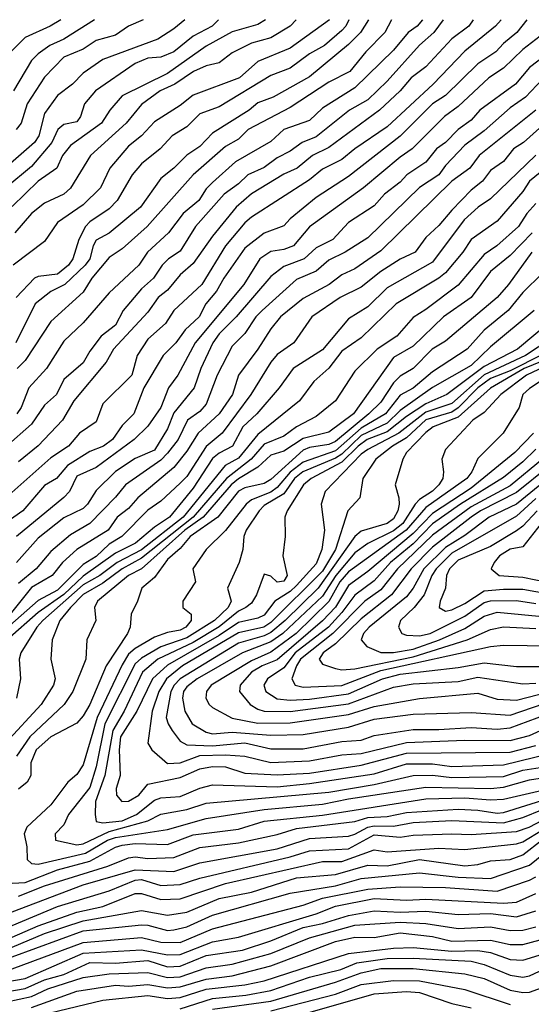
# Model space of a CAD drawing. Header units: metres. Extents: x -51132 to -49532, y -231222 to -229437.
# Tile 343 of 656: x -51086 to -51046, y -229513 to -229437. Entities that reach past the tile are written whole.
import ezdxf

# ---------------------------------------------------------------- set-up
doc = ezdxf.new("R2010")
doc.units = ezdxf.units.M
for name, color, linetype in [('CONTOUR_HALF', 8, 'Continuous'), ('CONTOUR_INDEX', 1, 'Continuous'), ('CONTOUR_INTER', 3, 'Continuous')]:
    doc.layers.add(name, color=color, linetype=linetype)

msp = doc.modelspace()

# ---------------------------------------------------------------- linework, layer by layer
at = {"layer": 'CONTOUR_HALF'}
for points, elevation in [([(-51046.79, -229436.759), (-51047.558, -229437.759), (-51048.58, -229438.595), (-51049.174, -229439.259), (-51050.58, -229440.181), (-51053.08, -229442.615), (-51054.08, -229443.274), (-51056.58, -229445.784), (-51060.58, -229448.883), (-51063.08, -229450.53), (-51065.08, -229452.158), (-51065.58, -229452.716), (-51067.08, -229453.279), (-51068.58, -229454.452), (-51070.213, -229456.759), (-51070.768, -229457.759), (-51071.612, -229458.759), (-51072.108, -229459.759), (-51073.214, -229460.759), (-51073.917, -229461.759), (-51074.893, -229462.759), (-51076.403, -229465.259), (-51077.168, -229467.259), (-51078.08, -229468.168), (-51078.832, -229469.259), (-51079.528, -229469.759), (-51080.58, -229470.173), (-51082.311, -229471.259), (-51083.162, -229472.259), (-51084.08, -229472.801), (-51085.75, -229474.759), (-51089.08, -229477.087)], 42.5), ([(-51073.218, -229436.759), (-51074.08, -229437.472), (-51075.325, -229438.259), (-51079.58, -229439.85), (-51081.08, -229440.902), (-51081.905, -229441.759), (-51083.08, -229442.626), (-51084.08, -229444.011), (-51084.528, -229445.759), (-51084.852, -229446.259), (-51087.112, -229448.259)], 48.5), ([(-51067, -229436.759), (-51067.58, -229437.144), (-51069.58, -229437.688), (-51071.58, -229438.813), (-51074.58, -229440.933), (-51078.08, -229442.655), (-51079.027, -229443.759), (-51079.677, -229444.759), (-51082.08, -229446.486), (-51082.697, -229447.259), (-51083.121, -229448.259), (-51084.558, -229449.259), (-51086.58, -229451.225)], 47.5), ([(-51062.049, -229436.759), (-51065.08, -229438.969), (-51067.58, -229439.991), (-51068.999, -229441.259), (-51072.58, -229442.589), (-51073.58, -229443.392), (-51075.58, -229444.665), (-51076.568, -229445.759), (-51077.58, -229446.536), (-51079.024, -229448.259), (-51079.76, -229449.759), (-51081.08, -229451.074), (-51083.08, -229452.445), (-51084.08, -229453.926), (-51086.498, -229455.759)], 46.5), ([(-51080.207, -229436.759), (-51082.579, -229438.259), (-51083.655, -229438.759), (-51084.58, -229439.391), (-51085.08, -229439.908), (-51086.48, -229442.259)], 49.5), ([(-51059.013, -229436.759), (-51059.647, -229437.759), (-51060.58, -229438.691), (-51063.58, -229441.169), (-51066.407, -229442.759), (-51067.58, -229443.205), (-51068.255, -229443.759), (-51071.08, -229445.548), (-51072.08, -229446.579), (-51073.08, -229447.24), (-51074.08, -229448.259), (-51075.08, -229449.038), (-51076.66, -229451.259), (-51079.08, -229453.282), (-51080.08, -229453.826), (-51080.326, -229454.259), (-51080.582, -229455.259), (-51080.948, -229455.759), (-51082.503, -229457.259), (-51083.58, -229457.799), (-51084.802, -229458.759), (-51086.3, -229461.759)], 45.5), ([(-51054.848, -229436.759), (-51055.273, -229437.259), (-51055.967, -229437.759), (-51057.08, -229439.119), (-51060.08, -229442.037), (-51062.58, -229443.615), (-51063.58, -229444.55), (-51065.58, -229445.266), (-51066.58, -229446.184), (-51069.32, -229447.759), (-51071.08, -229449.346), (-51071.58, -229449.857), (-51072.145, -229450.759), (-51073.349, -229451.759), (-51074.5, -229453.259), (-51076.108, -229454.759), (-51076.778, -229455.759), (-51079.08, -229457.896), (-51081.08, -229460.231), (-51082.58, -229461.648), (-51083.915, -229463.759), (-51085.297, -229465.259), (-51085.88, -229466.759), (-51086.226, -229467.259)], 44.5), ([(-51050.935, -229436.759), (-51051.27, -229437.259), (-51052.58, -229438.232), (-51054.58, -229440.406), (-51055.736, -229441.259), (-51056.57, -229442.259), (-51058.171, -229443.759), (-51062.08, -229446.654), (-51063.36, -229447.259), (-51064.547, -229448.259), (-51065.58, -229448.726), (-51068.08, -229450.246), (-51069.263, -229451.259), (-51071.08, -229453.518), (-51072.58, -229455.628), (-51073.58, -229456.515), (-51074.58, -229457.692), (-51075.3, -229458.259), (-51076.08, -229459.399), (-51078.744, -229462.259), (-51079.303, -229463.259), (-51081.813, -229466.259), (-51082.684, -229467.759), (-51084.58, -229469.737), (-51086.08, -229470.97)], 43.5), ([(-51043.677, -229438.259), (-51046.58, -229440.46), (-51047.665, -229441.759), (-51050.418, -229443.759), (-51051.08, -229444.54), (-51052.092, -229445.259), (-51053.08, -229446.262), (-51053.771, -229446.759), (-51054.58, -229447.788), (-51056.048, -229448.759), (-51056.58, -229449.328), (-51057.798, -229450.259), (-51058.58, -229451.157), (-51060.58, -229452.449), (-51061.778, -229453.759), (-51063.08, -229454.426), (-51064, -229455.259), (-51065.58, -229455.864), (-51066.58, -229456.629), (-51069.25, -229459.759), (-51070.58, -229461.061), (-51071.069, -229461.759), (-51072.002, -229463.759), (-51072.495, -229465.259), (-51074.08, -229467.193), (-51074.58, -229468.422), (-51075.58, -229470.07), (-51077.08, -229470.717), (-51078.58, -229471.723), (-51080.08, -229473.188), (-51080.746, -229474.259), (-51081.08, -229474.58), (-51082.58, -229475.31), (-51084.58, -229476.89), (-51086.252, -229478.759)], 41.5), ([(-51046.074, -229443.759), (-51050.456, -229447.259), (-51051.181, -229448.259), (-51052.58, -229449.245), (-51058.08, -229454.656), (-51060.08, -229456.043), (-51061.08, -229456.493), (-51062.068, -229457.259), (-51064.08, -229458.348), (-51065.818, -229459.759), (-51066.58, -229460.676), (-51067.58, -229462.259), (-51069.066, -229464.259), (-51069.532, -229465.759), (-51070.58, -229467.249), (-51072.205, -229468.759), (-51073.08, -229470.145), (-51074.08, -229471.419), (-51076.862, -229473.759), (-51077.58, -229474.599), (-51078.459, -229475.259), (-51079.154, -229476.259), (-51081.58, -229477.749), (-51082.676, -229478.759), (-51083.496, -229479.759), (-51085.08, -229480.712), (-51086.735, -229482.759)], 40.5), ([(-51046.08, -229447.247), (-51049.58, -229450.627), (-51050.546, -229451.259), (-51051.634, -229452.259), (-51054.08, -229455.511), (-51057.58, -229457.522), (-51059.08, -229458.984), (-51060.58, -229459.916), (-51062.58, -229462.313), (-51064.857, -229463.759), (-51065.924, -229465.259), (-51067.67, -229467.259), (-51068.751, -229468.259), (-51069.549, -229469.759), (-51070.58, -229470.308), (-51071.08, -229470.729), (-51072.58, -229473.008), (-51074.414, -229475.259), (-51075.58, -229476.023), (-51077.05, -229477.259), (-51078.58, -229478.033), (-51081.08, -229479.82), (-51082.58, -229481.244), (-51084.58, -229482.634), (-51086.968, -229484.759)], 39.5), ([(-51046.08, -229450.986), (-51046.793, -229451.759), (-51047.429, -229452.759), (-51049.102, -229454.259), (-51050.08, -229454.927), (-51052.08, -229457.291), (-51054.58, -229459.197), (-51055.58, -229459.814), (-51056.846, -229461.259), (-51058.356, -229462.259), (-51060.08, -229463.963), (-51061.58, -229466.261), (-51063.08, -229467.479), (-51064.58, -229468.254), (-51065.58, -229468.991), (-51067.08, -229469.619), (-51068.092, -229470.759), (-51069.997, -229472.259), (-51072.594, -229475.259), (-51076.58, -229478.437), (-51078.071, -229479.259), (-51079.58, -229480.375), (-51081.08, -229481.252), (-51082.068, -229482.259), (-51082.895, -229483.259), (-51083.484, -229484.759), (-51083.595, -229486.259), (-51083.244, -229487.759), (-51083.375, -229488.259), (-51084.342, -229489.759), (-51087.091, -229492.759)], 38.5), ([(-51046.397, -229454.759), (-51048.191, -229457.259), (-51049.068, -229458.259), (-51053.08, -229461.636), (-51054.103, -229462.259), (-51055.58, -229463.758), (-51056.58, -229464.358), (-51057.08, -229464.864), (-51058.08, -229466.345), (-51058.991, -229467.259), (-51061.58, -229469.407), (-51062.08, -229469.631), (-51063.58, -229469.856), (-51064.08, -229470.068), (-51066.58, -229472.345), (-51067.08, -229472.644), (-51068.58, -229472.982), (-51069.08, -229473.252), (-51070.679, -229475.259), (-51072.816, -229476.759), (-51073.58, -229477.67), (-51074.58, -229478.546), (-51075.58, -229479.928), (-51076.553, -229480.759), (-51076.882, -229481.759), (-51077.389, -229482.759), (-51077.449, -229483.759), (-51077.667, -229484.259), (-51079.309, -229486.759), (-51080.58, -229489.748), (-51081.08, -229490.631), (-51081.58, -229491.19), (-51083.58, -229492.254), (-51084.722, -229493.259), (-51085.129, -229494.259), (-51085.126, -229495.259), (-51085.41, -229495.759), (-51086.08, -229496.31)], 37.5), ([(-51046.211, -229459.259), (-51049.58, -229462.074), (-51051.08, -229463.53), (-51054.08, -229465.218), (-51056.58, -229467.014), (-51057.58, -229467.977), (-51059.58, -229468.939), (-51061.08, -229470.373), (-51061.58, -229470.699), (-51064.09, -229471.759), (-51064.739, -229472.259), (-51065.58, -229473.459), (-51067.08, -229474.361), (-51067.486, -229474.759), (-51068.493, -229476.259), (-51068.671, -229476.759), (-51068.74, -229477.759), (-51069.024, -229478.759), (-51069.934, -229480.759), (-51069.644, -229481.759), (-51069.887, -229482.259), (-51070.93, -229483.259), (-51073.08, -229484.587), (-51075.08, -229485.299), (-51076.58, -229486.164), (-51077.08, -229486.616), (-51079.402, -229491.259), (-51080.08, -229494.576), (-51080.58, -229496.188), (-51082.227, -229498.259), (-51082.58, -229499.065), (-51083.249, -229499.759), (-51083.232, -229500.259), (-51081.58, -229500.607), (-51081.08, -229500.539), (-51079.08, -229499.578), (-51076.101, -229498.759), (-51075.08, -229498.247), (-51073.08, -229497.87), (-51071.58, -229497.397), (-51062.08, -229496.551), (-51058.58, -229495.945), (-51055.58, -229495.241), (-51054.08, -229495.219), (-51052.58, -229495.398), (-51048.58, -229495.325), (-51047.08, -229494.845), (-51045.08, -229494.521)], 36.5), ([(-51043.863, -229460.759), (-51046.875, -229462.759), (-51050.08, -229464.23), (-51052.58, -229466.451), (-51054.58, -229467.124), (-51056.684, -229468.759), (-51059.08, -229470.013), (-51059.58, -229470.392), (-51062.372, -229473.259), (-51062.694, -229474.259), (-51062.422, -229476.259), (-51062.634, -229477.759), (-51063.08, -229478.871), (-51064.58, -229480.558), (-51065.08, -229481.012), (-51066.269, -229481.759), (-51067.08, -229482.838), (-51067.58, -229483.086), (-51069.08, -229483.404), (-51070.58, -229484.423), (-51074.58, -229486.705), (-51075.724, -229487.759), (-51076.946, -229490.259), (-51078.198, -229492.259), (-51078.304, -229493.259), (-51078.224, -229495.259), (-51078.533, -229496.259), (-51078.506, -229496.759), (-51078.103, -229497.259), (-51077.58, -229497.228), (-51076.79, -229496.759), (-51076.08, -229495.923), (-51073.58, -229495.405), (-51072.08, -229494.746), (-51071.08, -229494.552), (-51070.08, -229494.585), (-51068.58, -229495.06), (-51066.08, -229495.191), (-51063.58, -229495.056), (-51059.58, -229494.443), (-51056.08, -229493.527), (-51048.08, -229493.451), (-51046.08, -229492.923)], 35.5), ([(-51043.08, -229462.146), (-51046.99, -229463.759), (-51049.58, -229465.276), (-51052.08, -229467.522), (-51054.026, -229468.259), (-51054.58, -229468.698), (-51056.094, -229470.259), (-51056.36, -229470.759), (-51056.967, -229472.759), (-51056.681, -229473.759), (-51056.664, -229474.259), (-51056.764, -229474.759), (-51057.08, -229475.377), (-51057.589, -229475.759), (-51059.58, -229476.35), (-51060.08, -229476.746), (-51062.91, -229480.759), (-51065.47, -229483.259), (-51066.58, -229484.18), (-51067.08, -229484.439), (-51069.08, -229485.016), (-51073.591, -229487.759), (-51074.061, -229488.259), (-51074.322, -229488.759), (-51074.661, -229490.759), (-51074.526, -229491.259), (-51074.206, -229491.759), (-51073.58, -229492.593), (-51073.08, -229492.879), (-51071.08, -229492.953), (-51068.58, -229492.727), (-51066.58, -229493.173), (-51064.08, -229493.18), (-51061.08, -229492.614), (-51059.58, -229492.512), (-51058.58, -229492.157), (-51055.58, -229491.7), (-51053.58, -229491.702), (-51051.08, -229491.524), (-51049.08, -229491.669), (-51048.08, -229491.569), (-51044.58, -229490.273)], 34.5), ([(-51043.58, -229463.338), (-51046.58, -229465.307), (-51047.08, -229465.759), (-51047.373, -229466.759), (-51048.622, -229468.759), (-51050.58, -229470.73), (-51051.044, -229471.759), (-51051.416, -229472.259), (-51054.58, -229474.508), (-51056.102, -229476.259), (-51060.58, -229479.49), (-51061.25, -229480.259), (-51062.08, -229481.789), (-51064.611, -229484.259), (-51066.58, -229485.697), (-51068.08, -229486.371), (-51071.184, -229488.259), (-51071.56, -229488.759), (-51071.604, -229489.259), (-51071.343, -229489.759), (-51071.08, -229489.986), (-51069.58, -229490.819), (-51067.58, -229491.206), (-51065.08, -229491.175), (-51060.58, -229490.533), (-51058.58, -229489.913), (-51055.08, -229489.3), (-51050.58, -229488.883), (-51049.08, -229489.352), (-51047.58, -229489.408), (-51045.08, -229488.775)], 33.5), ([(-51046.08, -229469.999), (-51047.08, -229470.984), (-51048.58, -229472.191), (-51051.904, -229474.259), (-51054.08, -229475.777), (-51055.58, -229477.321), (-51057.332, -229478.759), (-51058.58, -229480.194), (-51060.08, -229481.288), (-51061.08, -229482.647), (-51062.118, -229483.759), (-51064.684, -229485.759), (-51065.58, -229486.911), (-51066.84, -229487.759), (-51067.117, -229488.259), (-51066.974, -229488.759), (-51066.08, -229489.328), (-51065.08, -229489.428), (-51063.58, -229489.346), (-51060.58, -229488.929), (-51057.951, -229487.759), (-51056.58, -229487.401), (-51052.08, -229486.887), (-51050.08, -229486.528), (-51047.58, -229486.804), (-51045.58, -229486.804)], 32.5), ([(-51045.08, -229471.335), (-51047.58, -229473.36), (-51050.354, -229474.759), (-51051.08, -229475.25), (-51054.08, -229477.577), (-51055.735, -229479.259), (-51057.24, -229481.259), (-51059.58, -229483.12), (-51061.58, -229485.068), (-51062.528, -229485.759), (-51062.832, -229486.259), (-51062.58, -229486.625), (-51061.58, -229486.975), (-51061.08, -229487.083), (-51060.08, -229486.986), (-51055.58, -229486.064), (-51051.399, -229484.759), (-51049.58, -229483.961), (-51048.58, -229483.732), (-51046.08, -229483.865)], 31.5), ([(-51046.08, -229473.821), (-51047.58, -229475.187), (-51052.58, -229478.053), (-51053.784, -229479.259), (-51054.126, -229479.759), (-51054.717, -229481.259), (-51055.484, -229482.259), (-51056.551, -229483.259), (-51056.697, -229483.759), (-51056.451, -229484.259), (-51056.08, -229484.387), (-51055.08, -229484.435), (-51054.261, -229484.259), (-51051.58, -229482.91), (-51050.08, -229481.872), (-51049.58, -229481.735), (-51047.58, -229481.695), (-51046.08, -229481.947)], 30.5), ([(-51045.667, -229475.759), (-51047.08, -229477.545), (-51048.08, -229477.741), (-51048.898, -229478.259), (-51049.318, -229478.759), (-51049.526, -229479.259), (-51048.915, -229479.759), (-51047.08, -229479.911), (-51045.08, -229480.311)], 29.5), ([(-51087.08, -229503.615), (-51085.58, -229503.517), (-51083.08, -229502.545), (-51080.58, -229501.878), (-51078.58, -229500.797), (-51078.08, -229500.649), (-51077.08, -229500.499), (-51074.58, -229500.583), (-51072.58, -229499.829), (-51069.08, -229499.401), (-51067.08, -229498.796), (-51062.58, -229498.308), (-51054.58, -229497.057), (-51051.58, -229496.977), (-51049.58, -229497.142), (-51048.58, -229497.076), (-51045.58, -229496.389)], 37.5), ([(-51086.58, -229505.79), (-51081.08, -229503.7), (-51077.08, -229502.548), (-51074.08, -229502.68), (-51072.08, -229502.019), (-51066.08, -229500.925), (-51063.58, -229500.118), (-51060.58, -229499.933), (-51060.08, -229499.791), (-51059.08, -229499.241), (-51058.58, -229499.132), (-51057.08, -229499.172), (-51055.58, -229498.889), (-51052.58, -229498.731), (-51048.58, -229498.907), (-51047.08, -229498.501), (-51045.58, -229497.878)], 38.5), ([(-51086.58, -229507.766), (-51084.58, -229506.887), (-51081.58, -229505.834), (-51079.58, -229505.388), (-51077.08, -229504.37), (-51076.58, -229504.392), (-51075.08, -229504.842), (-51073.58, -229504.797), (-51070.08, -229503.597), (-51062.58, -229501.904), (-51061.08, -229501.895), (-51058.58, -229500.989), (-51057.58, -229501.15), (-51053.58, -229500.868), (-51051.58, -229500.975), (-51047.58, -229500.531), (-51047.08, -229500.382), (-51045.58, -229499.449)], 39.5), ([(-51086.58, -229509.293), (-51081.08, -229507.267), (-51076.58, -229506.799), (-51076.08, -229506.821), (-51074.58, -229507.239), (-51074.08, -229507.193), (-51073.08, -229506.963), (-51071.08, -229506.058), (-51065.08, -229504.357), (-51061.58, -229503.78), (-51059.58, -229503.208), (-51055.08, -229502.793), (-51052.08, -229503.115), (-51049.58, -229503.212), (-51046.58, -229502.182), (-51045.08, -229500.963)], 40.5), ([(-51088.58, -229511.474), (-51085.58, -229510.947), (-51081.08, -229508.995), (-51076.58, -229508.728), (-51074.58, -229509.129), (-51073.58, -229509.099), (-51071.08, -229508.116), (-51069.08, -229507.767), (-51063.08, -229505.943), (-51061.58, -229505.358), (-51058.58, -229504.759), (-51056.08, -229504.894), (-51054.58, -229504.811), (-51048.58, -229505.126), (-51047.58, -229505.062), (-51046.08, -229504.393)], 41.5), ([(-51087.004, -229512.759), (-51085.08, -229512.363), (-51083.822, -229511.759), (-51081.08, -229510.871), (-51079.08, -229510.604), (-51076.08, -229510.503), (-51074.58, -229510.872), (-51073.58, -229510.82), (-51071.58, -229510.145), (-51069.58, -229509.859), (-51066.58, -229509.02), (-51063.58, -229507.808), (-51060.08, -229506.822), (-51056.58, -229506.6), (-51054.58, -229506.715), (-51052.08, -229507.095), (-51049.58, -229506.964), (-51048.08, -229507.242), (-51047.08, -229507.212), (-51046.08, -229506.948)], 42.5), ([(-51087.08, -229514.432), (-51079.58, -229512.632), (-51076.08, -229512.27), (-51074.58, -229512.5), (-51073.58, -229512.435), (-51071.58, -229511.779), (-51068.58, -229511.458), (-51067.08, -229511.134), (-51060.58, -229509.036), (-51057.08, -229508.608), (-51055.58, -229508.548), (-51052.58, -229508.853), (-51050.58, -229508.793), (-51049.58, -229508.944), (-51048.08, -229509.499), (-51047.08, -229509.537), (-51044.568, -229508.759)], 43.5), ([(-51071.08, -229513.342), (-51066.58, -229512.72), (-51061.58, -229511.24), (-51059.58, -229510.527), (-51058.08, -229510.191), (-51055.58, -229510.196), (-51051.58, -229510.6), (-51050.08, -229510.964), (-51048.08, -229511.866), (-51047.08, -229512.048), (-51046.58, -229512.011), (-51045.08, -229511.485)], 44.5), ([(-51064.08, -229513.725), (-51058.58, -229512.14), (-51056.08, -229511.965), (-51055.08, -229512.037), (-51052.58, -229512.892), (-51051.08, -229513.221)], 45.5)]:
    msp.add_lwpolyline(points, dxfattribs=dict(at, elevation=elevation))
at = {"layer": 'CONTOUR_INDEX'}
for points, elevation in [([(-51082.828, -229436.759), (-51083.631, -229437.259), (-51085.58, -229438.133), (-51088.205, -229440.759)], 50), ([(-51057.236, -229436.759), (-51057.762, -229437.759), (-51059.225, -229439.259), (-51060.457, -229440.759), (-51062.08, -229441.587), (-51065.08, -229443.567), (-51068.34, -229445.259), (-51069.08, -229446), (-51070.08, -229446.582), (-51072.572, -229448.759), (-51076.132, -229452.759), (-51078.08, -229454.495), (-51079.08, -229455.152), (-51080.409, -229456.759), (-51081.08, -229457.852), (-51083.58, -229460.126), (-51085.58, -229463.144), (-51086.185, -229463.759)], 45), ([(-51044.08, -229443.618), (-51047.038, -229446.259), (-51047.805, -229446.759), (-51048.58, -229447.735), (-51049.58, -229448.433), (-51050.218, -229449.259), (-51051.08, -229449.961), (-51052.58, -229451.504), (-51053.58, -229452.683), (-51054.58, -229453.615), (-51055.421, -229454.759), (-51056.58, -229455.3), (-51058.08, -229456.248), (-51059.58, -229457.469), (-51061.223, -229458.259), (-51063.401, -229459.759), (-51064.795, -229461.759), (-51066.08, -229462.675), (-51066.566, -229463.259), (-51068.13, -229465.759), (-51070.346, -229468.759), (-51071.58, -229469.786), (-51073.08, -229472.113), (-51073.58, -229472.636), (-51075.08, -229474.017), (-51076.08, -229474.727), (-51078.108, -229476.759), (-51079.08, -229477.348), (-51080.08, -229478.295), (-51081.08, -229478.93), (-51083.08, -229480.917), (-51084.58, -229481.694), (-51089.193, -229485.759)], 40), ([(-51043.08, -229461.401), (-51048.08, -229463.94), (-51049.58, -229464.52), (-51050.562, -229465.259), (-51052.08, -229466.796), (-51052.58, -229467.125), (-51054.58, -229467.72), (-51056.08, -229469.107), (-51057.181, -229469.759), (-51058.447, -229470.759), (-51059.459, -229472.259), (-51059.685, -229473.759), (-51060.619, -229474.759), (-51061.585, -229477.759), (-51062.58, -229479.429), (-51066.58, -229483.413), (-51067.126, -229483.759), (-51069.08, -229484.212), (-51073.402, -229486.759), (-51074.636, -229487.759), (-51075.242, -229488.759), (-51075.75, -229490.259), (-51076.078, -229492.759), (-51075.77, -229493.259), (-51074.58, -229494.32), (-51073.58, -229494.26), (-51072.08, -229493.713), (-51070.08, -229493.642), (-51068.58, -229493.765), (-51066.58, -229494.242), (-51063.58, -229494.124), (-51061.08, -229493.65), (-51059.58, -229493.543), (-51056.08, -229492.699), (-51051.58, -229492.521), (-51048.08, -229492.543), (-51046.58, -229492.148), (-51044.58, -229491.256)], 35), ([(-51045.979, -229474.759), (-51047.08, -229475.96), (-51047.58, -229476.312), (-51049.58, -229477.518), (-51052.08, -229478.594), (-51052.749, -229479.259), (-51052.982, -229479.759), (-51053.059, -229480.759), (-51053.488, -229481.759), (-51053.56, -229482.259), (-51053.08, -229482.543), (-51052.58, -229482.424), (-51051.58, -229481.938), (-51050.08, -229480.971), (-51048.58, -229480.83), (-51047.08, -229480.836), (-51045.08, -229481.185)], 30), ([(-51086.58, -229508.541), (-51084.08, -229507.483), (-51081.08, -229506.507), (-51076.58, -229505.695), (-51074.58, -229506.063), (-51073.08, -229505.821), (-51070.58, -229504.76), (-51068.08, -229504.265), (-51064.58, -229503.158), (-51061.58, -229502.92), (-51059.08, -229502.193), (-51057.58, -229502.241), (-51055.08, -229501.744), (-51051.58, -229502.243), (-51050.58, -229502.146), (-51049.58, -229501.857), (-51048.08, -229501.752), (-51047.08, -229501.396), (-51045.58, -229500.206)], 40), ([(-51066.58, -229513.457), (-51061.58, -229512.176), (-51059.58, -229511.413), (-51057.08, -229511.102), (-51055.08, -229511.134), (-51051.58, -229511.801), (-51048.08, -229512.967)], 45)]:
    msp.add_lwpolyline(points, dxfattribs=dict(at, elevation=elevation))
at = {"layer": 'CONTOUR_INTER'}
for points, elevation in [([(-51053.26, -229436.759), (-51053.973, -229437.759), (-51055.08, -229438.743), (-51057.58, -229441.504), (-51059.08, -229442.956), (-51060.504, -229443.759), (-51063.08, -229445.836), (-51064.156, -229446.259), (-51065.08, -229446.936), (-51066.08, -229447.441), (-51067.08, -229448.21), (-51068.368, -229448.759), (-51069.08, -229449.461), (-51070.194, -229450.259), (-51072.412, -229452.759), (-51073.58, -229454.677), (-51074.482, -229455.259), (-51074.969, -229455.759), (-51075.65, -229456.759), (-51076.58, -229457.576), (-51078.009, -229459.259), (-51078.58, -229460.402), (-51079.698, -229461.259), (-51080.58, -229462.409), (-51081.08, -229463.307), (-51082.58, -229464.614), (-51083.158, -229465.759), (-51084.08, -229466.585), (-51085.08, -229468.072), (-51087.08, -229469.825)], 44), ([(-51048.76, -229436.759), (-51049.206, -229437.259), (-51051.58, -229439.183), (-51054.031, -229441.759), (-51057.58, -229445.051), (-51060.086, -229446.759), (-51061.08, -229447.575), (-51062.58, -229448.33), (-51063.58, -229449.14), (-51068.08, -229452.047), (-51068.58, -229452.48), (-51070.081, -229454.259), (-51071.903, -229457.259), (-51074.08, -229459.259), (-51074.719, -229460.259), (-51076.08, -229461.48), (-51076.908, -229462.759), (-51077.33, -229464.259), (-51079.58, -229466.498), (-51080.08, -229467.881), (-51081.374, -229468.759), (-51082.223, -229469.759), (-51083.58, -229470.66), (-51087.063, -229473.759)], 43), ([(-51070.629, -229436.759), (-51071.107, -229437.259), (-51072.58, -229438.038), (-51074.086, -229439.259), (-51075.08, -229439.671), (-51076.08, -229439.745), (-51077.08, -229440.143), (-51080.14, -229442.259), (-51080.995, -229443.259), (-51081.301, -229444.259), (-51081.58, -229444.663), (-51082.58, -229444.869), (-51083.061, -229445.259), (-51083.505, -229446.259), (-51085.08, -229448.112), (-51087.061, -229449.759)], 48), ([(-51064.628, -229436.759), (-51065.073, -229437.259), (-51066.58, -229438.171), (-51068.08, -229438.585), (-51069.58, -229439.32), (-51070.58, -229440.097), (-51071.58, -229440.342), (-51072.56, -229440.759), (-51074.014, -229441.759), (-51075.131, -229442.259), (-51076.58, -229443.321), (-51077.777, -229444.759), (-51080.51, -229447.259), (-51082.08, -229449.793), (-51082.58, -229450.252), (-51084.08, -229450.963), (-51085.074, -229451.759), (-51086.363, -229453.259)], 47), ([(-51060.554, -229436.759), (-51060.77, -229437.259), (-51061.08, -229437.594), (-51062.427, -229438.759), (-51063.58, -229439.406), (-51065.08, -229440.502), (-51066.58, -229441.073), (-51070.58, -229443.499), (-51072.08, -229444.042), (-51073.08, -229445.061), (-51074.207, -229445.759), (-51075.146, -229446.759), (-51076.58, -229447.903), (-51077.291, -229448.759), (-51078.465, -229450.759), (-51079.08, -229451.396), (-51080.58, -229452.394), (-51080.922, -229452.759), (-51081.429, -229453.759), (-51081.895, -229455.259), (-51082.218, -229455.759), (-51083.08, -229456.448), (-51084.58, -229456.622), (-51084.852, -229456.759), (-51086.281, -229458.259)], 46), ([(-51076.447, -229436.759), (-51077.58, -229437.267), (-51078.58, -229437.945), (-51080.08, -229438.368), (-51081.08, -229439.036), (-51082.58, -229439.653), (-51084.08, -229441.203), (-51085.421, -229443.259), (-51085.895, -229444.759), (-51086.262, -229445.259)], 49), ([(-51045.08, -229437.517), (-51047.08, -229439.058), (-51048.58, -229440.504), (-51049.715, -229441.259), (-51052.08, -229443.472), (-51053.136, -229444.259), (-51055.648, -229446.759), (-51056.58, -229447.389), (-51059.418, -229449.759), (-51063.58, -229452.784), (-51064.82, -229454.259), (-51065.58, -229454.537), (-51066.58, -229454.699), (-51067.437, -229455.259), (-51068.67, -229457.259), (-51072.434, -229461.759), (-51073.767, -229464.259), (-51074.483, -229465.259), (-51075.081, -229466.759), (-51076.08, -229468.206), (-51077.154, -229469.259), (-51080.08, -229471.415), (-51081.58, -229472.082), (-51082.145, -229473.259), (-51082.58, -229473.745), (-51086.24, -229476.759)], 42), ([(-51045.58, -229441.37), (-51046.887, -229442.759), (-51048.08, -229443.58), (-51050.08, -229445.35), (-51051.58, -229446.463), (-51053.08, -229448.038), (-51053.597, -229448.759), (-51055.08, -229449.752), (-51059.08, -229453.638), (-51060.838, -229454.759), (-51062.08, -229455.365), (-51063.08, -229456.209), (-51064.58, -229456.86), (-51067.249, -229459.259), (-51067.728, -229459.759), (-51068.58, -229461.048), (-51069.58, -229462.026), (-51070.734, -229464.259), (-51071.58, -229466.511), (-51072.08, -229467.078), (-51073.028, -229467.759), (-51073.737, -229469.259), (-51074.58, -229470.317), (-51075.08, -229470.85), (-51077.816, -229472.759), (-51078.58, -229473.718), (-51080.58, -229475.739), (-51082.08, -229476.614), (-51083.58, -229477.92), (-51084.73, -229479.259), (-51086.08, -229480.382)], 41), ([(-51045.338, -229448.259), (-51046.575, -229449.259), (-51047.08, -229450.056), (-51049.08, -229452.354), (-51051.08, -229453.768), (-51051.732, -229454.759), (-51053.08, -229456.355), (-51053.58, -229456.77), (-51056.893, -229458.759), (-51059.58, -229461.381), (-51061.08, -229462.417), (-51062.08, -229463.722), (-51063.255, -229464.759), (-51064.352, -229466.259), (-51067.58, -229468.862), (-51069.08, -229470.683), (-51070.097, -229471.259), (-51073.364, -229475.259), (-51076.58, -229477.777), (-51078.451, -229478.759), (-51079.8, -229479.759), (-51081.08, -229480.493), (-51084.21, -229483.259), (-51084.68, -229483.759), (-51085.903, -229485.759), (-51086.039, -229486.259), (-51085.93, -229487.759), (-51086.246, -229489.259)], 39), ([(-51046.357, -229453.259), (-51048.08, -229455.01), (-51049.58, -229456.242), (-51051.097, -229458.259), (-51053.226, -229459.759), (-51055.58, -229462.014), (-51057.08, -229462.894), (-51060.186, -229467.259), (-51062.08, -229468.671), (-51064.08, -229469.164), (-51065.58, -229470.142), (-51066.58, -229470.464), (-51067.58, -229471.388), (-51069.08, -229472.279), (-51069.638, -229472.759), (-51071.815, -229475.259), (-51073.231, -229476.259), (-51076.58, -229479.243), (-51077.58, -229479.772), (-51079.981, -229481.759), (-51080.22, -229482.259), (-51080.109, -229483.259), (-51080.805, -229484.759), (-51080.876, -229486.259), (-51081.877, -229488.759), (-51082.562, -229489.759), (-51085.221, -229492.259), (-51086.249, -229493.759)], 38), ([(-51045.58, -229456.374), (-51047.08, -229457.862), (-51048.219, -229459.259), (-51050.08, -229460.796), (-51051.387, -229462.259), (-51054.08, -229464.004), (-51055.58, -229465.272), (-51056.58, -229465.821), (-51057.716, -229467.259), (-51059.58, -229468.367), (-51061.58, -229470.12), (-51064.08, -229470.99), (-51065.08, -229471.763), (-51066.08, -229472.964), (-51066.58, -229473.313), (-51068.08, -229473.91), (-51068.483, -229474.259), (-51070.08, -229476.288), (-51071.568, -229477.759), (-51072.617, -229479.259), (-51072.415, -229480.259), (-51073.377, -229481.759), (-51073.377, -229482.259), (-51072.736, -229482.759), (-51072.738, -229483.259), (-51073.151, -229483.759), (-51073.58, -229484.009), (-51074.58, -229484.189), (-51075.58, -229484.537), (-51077.08, -229485.413), (-51077.58, -229485.864), (-51078.08, -229486.686), (-51080.013, -229490.759), (-51081.08, -229494.432), (-51081.58, -229495.163), (-51082.269, -229495.759), (-51083.58, -229497.52), (-51085.459, -229499.259), (-51085.663, -229499.759), (-51085.447, -229500.759), (-51085.433, -229501.759), (-51085.08, -229502.07), (-51084.58, -229502.103), (-51080.905, -229501.259), (-51079.221, -229500.259), (-51078.58, -229500.056), (-51074.58, -229499.418), (-51071.58, -229498.579), (-51067.08, -229497.89), (-51062.58, -229497.474), (-51060.58, -229497.055), (-51054.58, -229496.154), (-51049.58, -229496.243), (-51048.58, -229496.152), (-51046.58, -229495.586), (-51045.08, -229495.365)], 37), ([(-51045.124, -229460.259), (-51047.498, -229462.259), (-51050.08, -229463.602), (-51052.956, -229465.759), (-51054.58, -229466.494), (-51056.08, -229467.473), (-51057.58, -229468.665), (-51059.135, -229469.259), (-51059.836, -229469.759), (-51061.08, -229470.996), (-51063.462, -229472.259), (-51064.049, -229472.759), (-51065.303, -229474.759), (-51065.483, -229475.259), (-51065.471, -229476.759), (-51065.651, -229478.259), (-51065.315, -229479.759), (-51065.58, -229480.218), (-51066.08, -229480.28), (-51066.58, -229479.817), (-51067.08, -229479.664), (-51067.69, -229481.259), (-51068.08, -229481.908), (-51068.501, -229482.259), (-51069.08, -229482.542), (-51070.58, -229483.734), (-51072.58, -229484.948), (-51075.313, -229486.259), (-51076.493, -229487.259), (-51077.918, -229490.259), (-51078.807, -229491.759), (-51079.411, -229495.259), (-51080.131, -229497.259), (-51080.165, -229498.259), (-51080.08, -229498.812), (-51079.58, -229498.901), (-51078.08, -229498.751), (-51076.977, -229498.259), (-51075.58, -229497.157), (-51075.08, -229496.974), (-51073.58, -229496.887), (-51072.08, -229496.229), (-51071.08, -229495.983), (-51066.08, -229496.121), (-51063.58, -229495.873), (-51058.58, -229495.116), (-51056.08, -229494.348), (-51054.08, -229494.35), (-51052.58, -229494.554), (-51048.58, -229494.433), (-51042.58, -229492.947)], 36), ([(-51044.08, -229462.978), (-51046.8, -229464.259), (-51048.802, -229465.759), (-51050.08, -229467.153), (-51050.966, -229467.759), (-51053.08, -229470.02), (-51053.361, -229470.759), (-51053.225, -229471.759), (-51053.287, -229472.259), (-51053.576, -229472.759), (-51054.08, -229473.253), (-51055.08, -229473.901), (-51055.417, -229474.259), (-51056.375, -229475.759), (-51057.08, -229476.318), (-51059.08, -229477.286), (-51060.08, -229478.016), (-51061.561, -229479.759), (-51062.58, -229481.366), (-51065.648, -229484.259), (-51066.58, -229484.914), (-51068.769, -229485.759), (-51072.263, -229487.759), (-51073.08, -229488.394), (-51073.325, -229488.759), (-51073.411, -229489.259), (-51073.218, -229490.259), (-51072.669, -229491.259), (-51071.58, -229491.884), (-51071.08, -229492.016), (-51069.58, -229491.889), (-51066.58, -229492.118), (-51064.08, -229492.064), (-51060.58, -229491.498), (-51058.58, -229490.889), (-51055.58, -229490.492), (-51051.08, -229490.379), (-51048.08, -229490.584), (-51041.08, -229488.182)], 34), ([(-51046.253, -229468.759), (-51047.697, -229470.259), (-51051.08, -229473.021), (-51054.08, -229474.978), (-51055.58, -229476.528), (-51059.08, -229479.474), (-51060.58, -229480.545), (-51061.58, -229482.226), (-51062.58, -229483.282), (-51066.08, -229486.301), (-51067.236, -229486.759), (-51068.073, -229487.259), (-51068.948, -229488.259), (-51069, -229488.759), (-51068.184, -229489.759), (-51067.58, -229490.128), (-51067.08, -229490.264), (-51065.08, -229490.299), (-51060.58, -229489.705), (-51057.08, -229488.415), (-51055.58, -229488.154), (-51052.08, -229487.984), (-51050.58, -229487.652), (-51047.08, -229488.165), (-51046.08, -229488.096)], 33), ([(-51045.58, -229470.777), (-51048.08, -229472.838), (-51051.08, -229474.46), (-51054.08, -229476.638), (-51056.779, -229479.259), (-51058.08, -229480.879), (-51059.3, -229481.759), (-51061.789, -229484.259), (-51064.273, -229486.259), (-51064.602, -229486.759), (-51064.941, -229487.759), (-51064.703, -229488.259), (-51064.08, -229488.416), (-51061.08, -229488.278), (-51058.08, -229487.12), (-51049.58, -229485.26), (-51048.58, -229485.171), (-51043.08, -229485.243)], 32), ([(-51045.08, -229472.226), (-51047.58, -229474.246), (-51049.704, -229475.259), (-51051.58, -229476.68), (-51053.08, -229477.604), (-51054.736, -229479.259), (-51055.56, -229480.759), (-51056.08, -229481.421), (-51058.964, -229483.759), (-51059.412, -229484.259), (-51059.584, -229484.759), (-51059.152, -229485.259), (-51058.08, -229485.721), (-51057.08, -229485.733), (-51055.58, -229485.464), (-51053.545, -229484.759), (-51051.58, -229483.861), (-51050.08, -229482.921), (-51049.08, -229482.614), (-51042.08, -229483.29)], 31), ([(-51086.08, -229504.593), (-51084.08, -229503.782), (-51079.172, -229502.259), (-51077.58, -229501.629), (-51077.08, -229501.54), (-51076.08, -229501.67), (-51074.08, -229501.599), (-51072.08, -229500.823), (-51069.08, -229500.472), (-51066.08, -229499.822), (-51064.58, -229499.343), (-51060.08, -229498.8), (-51059.08, -229498.508), (-51057.58, -229498.429), (-51056.08, -229498.125), (-51052.08, -229497.864), (-51050.58, -229497.921), (-51049.08, -229498.169), (-51048.58, -229498.116), (-51042.58, -229496.226)], 38), ([(-51086.58, -229506.845), (-51083.08, -229505.381), (-51079.08, -229504.162), (-51077.08, -229503.339), (-51076.58, -229503.305), (-51075.08, -229503.756), (-51073.58, -229503.69), (-51072.08, -229503.184), (-51065.08, -229501.554), (-51063.58, -229501.073), (-51060.58, -229500.912), (-51058.58, -229499.853), (-51056.58, -229500.028), (-51055.58, -229499.864), (-51052.58, -229499.758), (-51051.08, -229499.825), (-51047.58, -229499.572), (-51046.591, -229499.259), (-51045.58, -229498.703)], 39), ([(-51086.58, -229510.201), (-51081.08, -229508.172), (-51076.58, -229507.79), (-51075.08, -229508.148), (-51073.58, -229508.172), (-51071.08, -229507.122), (-51064.08, -229505.273), (-51062.58, -229504.752), (-51059.08, -229504.035), (-51056.58, -229503.873), (-51053.08, -229503.915), (-51049.08, -229504.21), (-51046.58, -229503.354), (-51046.08, -229503.095)], 41), ([(-51087.08, -229511.989), (-51085.58, -229511.724), (-51084.08, -229511.05), (-51082.58, -229510.639), (-51080.58, -229509.731), (-51078.58, -229509.761), (-51076.08, -229509.572), (-51074.58, -229510.044), (-51073.58, -229509.995), (-51071.58, -229509.184), (-51068.775, -229508.759), (-51066.58, -229508.053), (-51064.08, -229507.021), (-51062.58, -229506.704), (-51060.58, -229506.076), (-51058.58, -229505.714), (-51056.58, -229505.816), (-51054.58, -229505.741), (-51052.08, -229506.017), (-51049.58, -229505.918), (-51047.58, -229506.195), (-51046.08, -229505.712)], 42), ([(-51085.08, -229513.195), (-51081.58, -229511.935), (-51078.58, -229511.476), (-51077.58, -229511.546), (-51076.08, -229511.423), (-51074.58, -229511.67), (-51073.58, -229511.601), (-51071.58, -229511.022), (-51069.58, -229510.743), (-51066.58, -229509.99), (-51061.58, -229508.107), (-51060.08, -229507.75), (-51058.58, -229507.778), (-51056.58, -229507.428), (-51054.08, -229507.707), (-51052.58, -229508.075), (-51049.58, -229507.988), (-51048.08, -229508.329), (-51047.08, -229508.319), (-51045.08, -229507.797)], 43), ([(-51073.58, -229513.313), (-51071.08, -229512.5), (-51068.506, -229512.259), (-51066.58, -229511.895), (-51063.58, -229510.843), (-51061.17, -229510.259), (-51059.924, -229509.759), (-51057.58, -229509.421), (-51055.58, -229509.391), (-51051.08, -229509.618), (-51050.08, -229509.877), (-51048.08, -229510.693), (-51047.08, -229510.847), (-51046.58, -229510.757), (-51045.08, -229510.057)], 44)]:
    msp.add_lwpolyline(points, dxfattribs=dict(at, elevation=elevation))

doc.saveas('drawing.dxf')
